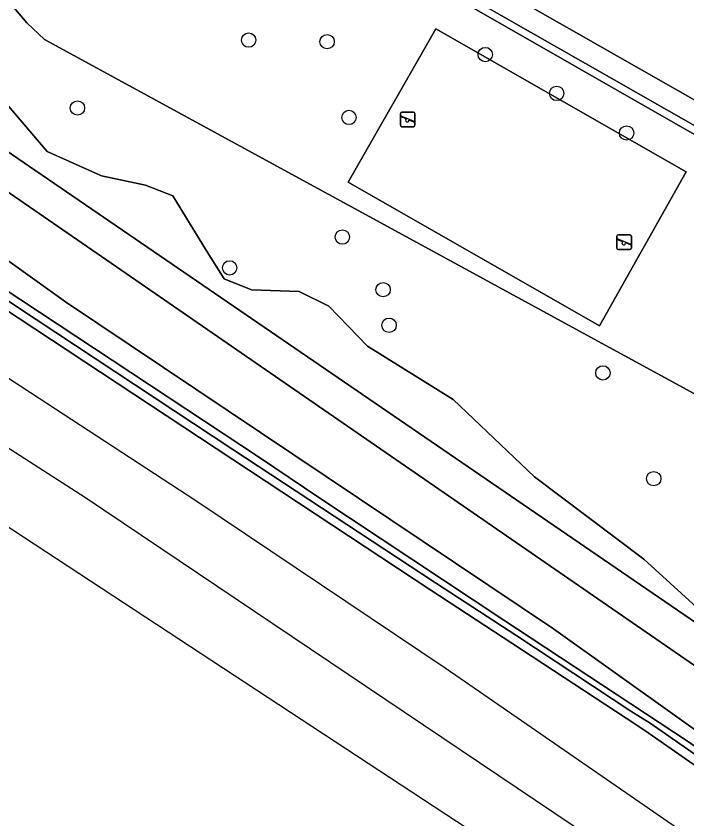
# Model space of a CAD drawing. Extents: x 162989 to 165008, y 383432 to 384338.
# Drawn here: x 164220.1 to 164265.8, y 383624.9 to 383679.6 of the extents above; entities that cross this region are included whole.
import ezdxf

# ---------------------------------------------------------------- set-up
doc = ezdxf.new("R2010")
doc.units = 0
for name, color, linetype in [('IMGEO_Boom', 7, 'Continuous'), ('IMGEO_Geluidsscherm', 7, 'Continuous'), ('IMGEO_Groenvoorziening', 7, 'Continuous'), ('IMGEO_Oever', 7, 'Continuous'), ('IMGEO_Speelvoorziening', 7, 'Continuous'), ('IMGEO_Spoor', 7, 'Continuous'), ('IMGEO_Spoorbaan_halfverhard', 7, 'Continuous'), ('IMGEO_Terreindeel_gesloten', 7, 'Continuous'), ('IMGEO_Terreindeel_open', 7, 'Continuous'), ('IMGEO_Voetpad_halfverhard', 7, 'Continuous'), ('IMGEO_Waterloop', 7, 'Continuous')]:
    doc.layers.add(name, color=color, linetype=linetype)

msp = doc.modelspace()

# ---------------------------------------------------------------- linework, layer by layer
at = {"layer": 'IMGEO_Boom'}
for centre in [(164235.964, 383677.961), (164241.31, 383677.851), (164252.085, 383676.977), (164256.95, 383674.328), (164224.297, 383673.332), (164242.8, 383672.687), (164261.719, 383671.626), (164242.348, 383664.539), (164234.668, 383662.44), (164245.124, 383660.952), (164245.532, 383658.529), (164260.103, 383655.283), (164263.568, 383648.077)]:
    msp.add_circle(centre, 0.489, dxfattribs=at)
at = {"layer": 'IMGEO_Geluidsscherm'}
msp.add_lwpolyline([(164154.396, 383702.666), (164167.284, 383695.052), (164167.609, 383692.964), (164184.74, 383682.593), (164211.651, 383666.062), (164236.707, 383649.527), (164240.821, 383646.752), (164253.346, 383638.434), (164265.864, 383630.189), (164270.011, 383627.315), (164274.062, 383624.369), (164278.053, 383621.461), (164287.536, 383614.748), (164295.836, 383608.836), (164303.87, 383603.063), (164316.111, 383594.57), (164331.946, 383582.303)], dxfattribs=at)
at = {"layer": 'IMGEO_Groenvoorziening'}
for points in [[(164233.808, 383708.421), (164230.327, 383699.47), (164231.346, 383698.606), (164231.777, 383698.104), (164232.154, 383697.559), (164232.728, 383696.367), (164233.041, 383695.082), (164233.095, 383694.422), (164232.956, 383692.906), (164292.205, 383659.168)], [(164154.396, 383702.666), (164167.284, 383695.052), (164167.609, 383692.964), (164184.74, 383682.593), (164211.651, 383666.062), (164236.707, 383649.527), (164240.821, 383646.752), (164253.346, 383638.434), (164265.864, 383630.189), (164270.011, 383627.315), (164274.062, 383624.369), (164278.053, 383621.461), (164287.536, 383614.748), (164295.836, 383608.836), (164303.87, 383603.063), (164316.111, 383594.57), (164331.946, 383582.303)], [(164266.823, 383671.245), (164249.733, 383681.035), (164249.535, 383680.687), (164232.116, 383690.584), (164232.314, 383690.932), (164231.924, 383691.306), (164231.234, 383690.71), (164230.682, 383690.344), (164229.478, 383689.793), (164228.187, 383689.505), (164226.864, 383689.492), (164225.567, 383689.754), (164224.353, 383690.28), (164223.775, 383690.649), (164223.073, 383691.31), (164222.525, 383692.102), (164222.152, 383692.991), (164221.971, 383693.966), (164214.929, 383693.637)], [(164283.189, 383646.287), (164286.4, 383650.875), (164267.076, 383653.218), (164267.105, 383653.443), (164222.043, 383677.997), (164220.848, 383679.134), (164219.823, 383680.343), (164218.93, 383681.652), (164218.179, 383683.048), (164217.578, 383684.515), (164217.133, 383686.036), (164214.929, 383693.637), (164202.716, 383693.065)], [(164219.823, 383680.343), (164220.848, 383679.134), (164222.043, 383677.997), (164267.105, 383653.443)], [(164219.478, 383673.595), (164222.223, 383670.377), (164225.945, 383668.705), (164228.942, 383668.074), (164230.803, 383667.349), (164233.012, 383663.721), (164234.305, 383661.702), (164236.166, 383660.945), (164239.415, 383660.819), (164241.434, 383659.841), (164244.053, 383657.096), (164249.889, 383653.469), (164255.441, 383648.2), (164262.885, 383642.585), (164266.229, 383639.557), (164268.311, 383637.601), (164273.138, 383637.57), (164275.157, 383636.844), (164276.355, 383634.447), (164282.393, 383630.087), (164284.221, 383632.534)], [(164332.791, 383583.689), (164288.374, 383616.371), (164287.176, 383619.715), (164287.113, 383622.175), (164289.939, 383624.707), (164286.102, 383627.443), (164286.702, 383625.424), (164284.683, 383622.459), (164283.169, 383621.671), (164281.087, 383621.166), (164277.901, 383622.743), (164256.734, 383637.853), (164223.485, 383660.125), (164206.923, 383671.986)]]:
    msp.add_lwpolyline(points, dxfattribs=at)
for points in [[(164290.225, 383658.074), (164291.095, 383657.581), (164291.325, 383657.911), (164232.207, 383691.604), (164231.924, 383691.306), (164232.314, 383690.932), (164249.733, 383681.035), (164266.823, 383671.245)], [(164259.868, 383658.496), (164242.74, 383668.268), (164248.723, 383678.727), (164265.783, 383668.973)]]:
    msp.add_lwpolyline(points, close=True, dxfattribs=at)
at = {"layer": 'IMGEO_Oever'}
msp.add_lwpolyline([(164205.558, 383677.241), (164206.749, 383679.114), (164282.834, 383627.029), (164281.132, 383625.156)], close=True, dxfattribs=at)
for points in [[(164284.683, 383622.459), (164286.702, 383625.424), (164286.102, 383627.443), (164282.393, 383630.087), (164276.355, 383634.447), (164275.157, 383636.844), (164273.138, 383637.57), (164268.311, 383637.601), (164266.229, 383639.557), (164262.885, 383642.585), (164255.441, 383648.2), (164249.889, 383653.469), (164244.053, 383657.096), (164241.434, 383659.841), (164239.415, 383660.819), (164236.166, 383660.945), (164234.305, 383661.702), (164233.012, 383663.721), (164230.803, 383667.349), (164228.942, 383668.074), (164225.945, 383668.705), (164222.223, 383670.377), (164219.478, 383673.595)], [(164206.923, 383671.986), (164223.485, 383660.125), (164256.734, 383637.853), (164277.901, 383622.743)]]:
    msp.add_lwpolyline(points, dxfattribs=at)
at = {"layer": 'IMGEO_Speelvoorziening'}
for p, q in [((164246.308, 383672.159), (164246.308, 383672.959)), ((164246.308, 383672.959), (164246.308, 383672.159)), ((164246.691, 383672.587), (164246.352, 383672.724)), ((164246.377, 383672.784), (164247.253, 383672.431)), ((164246.408, 383673.059), (164247.198, 383673.059)), ((164247.198, 383673.059), (164246.408, 383673.059)), ((164247.298, 383672.959), (164247.298, 383672.159)), ((164247.298, 383672.159), (164247.298, 383672.959)), ((164247.198, 383672.059), (164246.408, 383672.059)), ((164246.408, 383672.059), (164247.198, 383672.059)), ((164247.229, 383672.371), (164246.889, 383672.508)), ((164261.057, 383663.791), (164261.057, 383664.591)), ((164261.057, 383664.591), (164261.057, 383663.791)), ((164261.44, 383664.219), (164261.101, 383664.356)), ((164261.126, 383664.416), (164262.002, 383664.063)), ((164261.157, 383664.691), (164261.947, 383664.691)), ((164261.947, 383664.691), (164261.157, 383664.691)), ((164262.047, 383664.591), (164262.047, 383663.791)), ((164262.047, 383663.791), (164262.047, 383664.591)), ((164261.978, 383664.003), (164261.638, 383664.14)), ((164261.947, 383663.691), (164261.157, 383663.691)), ((164261.157, 383663.691), (164261.947, 383663.691))]:
    msp.add_line(p, q, dxfattribs=at)
for centre, radius, start, end in [((164246.408, 383672.959), 0.1, 90, 180), ((164246.408, 383672.959), 0.1, 90, 180), ((164246.365, 383672.754), 0.0327, 68.078, 248.078), ((164246.77, 383672.497), 0.12, 130.9928, 5.1632), ((164247.198, 383672.959), 0.1, 0, 90), ((164247.198, 383672.959), 0.1, 360, 90), ((164246.408, 383672.159), 0.1, 180, 270), ((164246.408, 383672.159), 0.1, 180, 270), ((164247.198, 383672.159), 0.1, 270, 0), ((164247.198, 383672.159), 0.1, 270, 0), ((164247.241, 383672.401), 0.0327, 248.078, 68.078), ((164261.157, 383664.591), 0.1, 90, 180), ((164261.157, 383664.591), 0.1, 90, 180), ((164261.114, 383664.386), 0.0327, 68.078, 248.078), ((164261.947, 383664.591), 0.1, 0, 90), ((164261.947, 383664.591), 0.1, 360, 90), ((164261.519, 383664.129), 0.12, 130.9928, 5.1632), ((164261.99, 383664.033), 0.0327, 248.078, 68.078), ((164261.157, 383663.791), 0.1, 180, 270), ((164261.157, 383663.791), 0.1, 180, 270), ((164261.947, 383663.791), 0.1, 270, 0), ((164261.947, 383663.791), 0.1, 270, 0)]:
    msp.add_arc(centre, radius, start, end, dxfattribs=at)
at = {"layer": 'IMGEO_Spoor'}
for points in [[(163835.796, 383841.636), (163859.382, 383832.867), (163879.651, 383824.941), (163898.399, 383817.482), (163912.055, 383811.932), (163922.753, 383807.428), (163957.509, 383792.271), (163984.884, 383779.842), (164004.491, 383770.647), (164040.215, 383753.11), (164075.92, 383734.553), (164089.094, 383727.44), (164121.24, 383709.667), (164140.015, 383698.841), (164156.169, 383689.367), (164185.757, 383671.479), (164206.772, 383658.402), (164224.847, 383646.795), (164260.652, 383622.719), (164276.548, 383611.672), (164293.897, 383599.354), (164306.991, 383589.899), (164317.029, 383582.491), (164327.919, 383574.304)], [(163926.049, 383810.278), (163952.702, 383798.747), (163967.192, 383792.355), (163995.139, 383779.407), (164015.386, 383769.762), (164027.42, 383763.827), (164038.602, 383758.273), (164063.071, 383745.801), (164074.461, 383739.758), (164089.505, 383731.966), (164114.122, 383718.277), (164138.558, 383704.464), (164151.659, 383696.722), (164176.342, 383681.986), (164198.156, 383668.497), (164218.248, 383655.793), (164232.354, 383646.591), (164249.418, 383635.134), (164286.087, 383609.831), (164311.432, 383591.528), (164331.147, 383576.863)]]:
    msp.add_lwpolyline(points, dxfattribs=at)
at = {"layer": 'IMGEO_Spoorbaan_halfverhard'}
for points in [[(163759.195, 383865.619), (163829.513, 383839.601), (163903.34, 383811.625), (163911.233, 383808.634), (163929.729, 383801.713), (163973.475, 383781.54), (163992.129, 383773.811), (164034.235, 383751.962), (164073.303, 383732.09), (164154.08, 383686.491), (164208.501, 383652.066), (164251.65, 383623.732), (164276.55, 383606.142), (164322.031, 383574.014), (164329.28, 383568.893)], [(164331.946, 383582.303), (164316.111, 383594.57), (164303.87, 383603.063), (164295.836, 383608.836), (164287.536, 383614.748), (164278.053, 383621.461), (164274.062, 383624.369), (164270.011, 383627.315), (164265.864, 383630.189), (164253.346, 383638.434), (164240.821, 383646.752), (164236.707, 383649.527), (164211.651, 383666.062), (164184.74, 383682.593), (164167.609, 383692.964), (164167.284, 383695.052), (164154.396, 383702.666)], [(164215.402, 383662.932), (164221.474, 383658.924), (164234.879, 383650.064), (164248.699, 383640.99), (164254.23, 383637.357), (164262.015, 383632.245), (164263.314, 383631.409), (164270.952, 383626.103), (164273.809, 383624.02), (164285.04, 383615.994), (164306.649, 383600.627), (164312.415, 383596.638), (164319.959, 383591.088), (164331.496, 383582.166)], [(164331.129, 383581.691), (164319.599, 383590.609), (164312.054, 383596.158), (164306.308, 383600.134), (164303.278, 383602.259), (164297.223, 383606.547), (164281.458, 383617.778), (164273.456, 383623.535), (164270.602, 383625.598), (164262.972, 383630.916), (164261.679, 383631.748), (164253.894, 383636.86), (164248.37, 383640.489), (164219.123, 383659.778)]]:
    msp.add_lwpolyline(points, dxfattribs=at)
at = {"layer": 'IMGEO_Terreindeel_gesloten'}
for points in [[(164331.496, 383582.166), (164319.959, 383591.088), (164312.415, 383596.638), (164306.649, 383600.627), (164285.04, 383615.994), (164273.809, 383624.02), (164270.952, 383626.103), (164263.314, 383631.409), (164262.015, 383632.245), (164254.23, 383637.357), (164248.699, 383640.99), (164234.879, 383650.064), (164221.474, 383658.924), (164215.402, 383662.932)], [(164219.123, 383659.778), (164248.37, 383640.489), (164253.894, 383636.86), (164261.679, 383631.748), (164262.972, 383630.916), (164270.602, 383625.598), (164273.456, 383623.535), (164281.458, 383617.778), (164297.223, 383606.547), (164303.278, 383602.259), (164306.308, 383600.134), (164312.054, 383596.158), (164319.599, 383590.609), (164331.129, 383581.691)]]:
    msp.add_lwpolyline(points, dxfattribs=at)
at = {"layer": 'IMGEO_Terreindeel_open'}
msp.add_lwpolyline([(164259.868, 383658.496), (164265.783, 383668.973), (164248.723, 383678.727), (164242.74, 383668.268)], close=True, dxfattribs=at)
at = {"layer": 'IMGEO_Voetpad_halfverhard'}
msp.add_lwpolyline([(164232.956, 383692.906), (164230.53, 383694.287), (164230.258, 383693.626), (164229.82, 383692.965), (164232.207, 383691.604), (164291.325, 383657.911), (164292.205, 383659.168)], close=True, dxfattribs=at)
at = {"layer": 'IMGEO_Waterloop'}
msp.add_lwpolyline([(164205.558, 383677.241), (164281.132, 383625.156), (164282.834, 383627.029), (164206.749, 383679.114)], close=True, dxfattribs=at)

doc.saveas('drawing.dxf')
